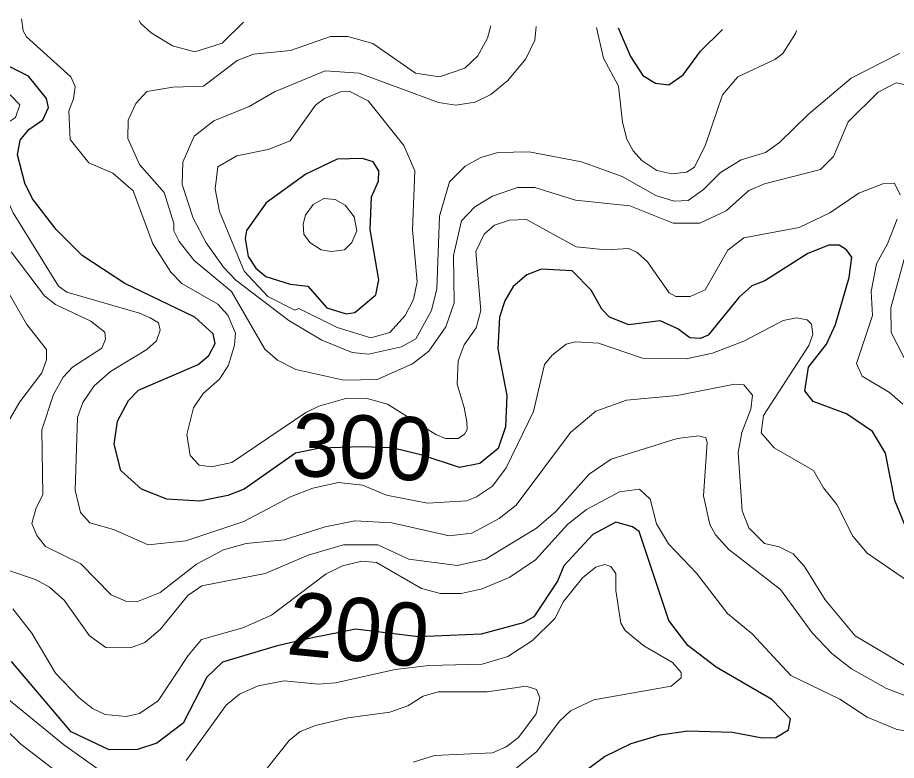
# Model space of a CAD drawing. Extents: x 673.6 to 698.9, y 7012 to 7040.1.
# Drawn here: x 692.931 to 694.046, y 7038.833 to 7039.775 of the extents above; entities that cross this region are included whole.
import ezdxf
from ezdxf.enums import TextEntityAlignment as Align

# ---------------------------------------------------------------- set-up
doc = ezdxf.new("R2010")
doc.units = 0
doc.header["$LTSCALE"] = 0.032
doc.layers.add('1', color=7, linetype='Continuous', lineweight=25)
doc.layers.add('2', color=7, linetype='Continuous', lineweight=13)
doc.layers.add('61', color=7, linetype='Continuous')

msp = doc.modelspace()

# ---------------------------------------------------------------- linework, layer by layer
at = {"layer": '1'}
for points in [[(693.6926, 7039.7616), (693.7083, 7039.7252), (693.7239, 7039.701), (693.74, 7039.6915), (693.7571, 7039.6892), (693.7752, 7039.7022), (693.7972, 7039.7322), (693.8251, 7039.7596)], [(694.0561, 7039.1315), (694.0437, 7039.1623), (694.0317, 7039.2226), (694.0151, 7039.2501), (693.9823, 7039.2723), (693.94, 7039.288), (693.9293, 7039.3017), (693.9339, 7039.3315), (693.9567, 7039.3608), (693.9683, 7039.3854), (693.9857, 7039.4453), (693.9889, 7039.4709), (693.9823, 7039.4802), (693.9729, 7039.486), (693.9597, 7039.486), (693.9334, 7039.4755), (693.8788, 7039.4409), (693.8622, 7039.4347), (693.8457, 7039.4198), (693.8068, 7039.372), (693.7971, 7039.3677), (693.7836, 7039.3687), (693.7684, 7039.3801), (693.7461, 7039.3904), (693.7063, 7039.385), (693.6819, 7039.395), (693.672, 7039.4052), (693.6584, 7039.4291), (693.6347, 7039.4538), (693.5955, 7039.4556), (693.5771, 7039.4486), (693.5599, 7039.4339), (693.5491, 7039.4157), (693.5422, 7039.3948), (693.5402, 7039.3549), (693.5517, 7039.2957), (693.5501, 7039.2559), (693.5408, 7039.2286), (693.5173, 7039.2094), (693.4917, 7039.2042), (693.4445, 7039.22), (693.4064, 7039.2294), (693.3674, 7039.2305), (693.3149, 7039.2288), (693.2836, 7039.2223), (693.2189, 7039.1767), (693.1981, 7039.1688), (693.1626, 7039.1615), (693.1205, 7039.1642), (693.0886, 7039.1769), (693.0622, 7039.2006), (693.0538, 7039.2339), (693.0582, 7039.263), (693.0721, 7039.2891), (693.0848, 7039.3024), (693.1603, 7039.3347), (693.1737, 7039.3463), (693.1819, 7039.3615), (693.1796, 7039.3739), (693.1562, 7039.3949), (693.0674, 7039.4377), (693.0133, 7039.4731), (692.9804, 7039.506), (692.9505, 7039.5449), (692.9407, 7039.5647), (692.9315, 7039.6008), (692.9349, 7039.6194), (692.9459, 7039.6328), (692.9635, 7039.6449), (692.9708, 7039.6606), (692.9683, 7039.6722), (692.9455, 7039.7003), (692.9009, 7039.7222)], [(693.6028, 7038.7838), (693.6755, 7038.8382), (693.7093, 7038.8546), (693.7461, 7038.8657), (693.781, 7038.8705), (693.8377, 7038.8688), (693.8752, 7038.8615), (693.8928, 7038.8623), (693.9089, 7038.872), (693.9113, 7038.8856), (693.8874, 7038.9101), (693.8171, 7038.9513), (693.7812, 7038.9789), (693.7572, 7039.0105), (693.7195, 7039.1233), (693.7111, 7039.1293), (693.69, 7039.1352), (693.6608, 7039.1193), (693.6239, 7039.0797), (693.6158, 7039.0603), (693.5859, 7039.015), (693.5723, 7039.0074), (693.5193, 7038.993), (693.4399, 7038.9898), (693.3597, 7038.9994), (693.3395, 7038.995), (693.307, 7038.9887), (693.2605, 7038.9783), (693.1911, 7038.9577), (693.1714, 7038.9387), (693.1413, 7038.8801), (693.108, 7038.855), (693.0833, 7038.8467), (693.0476, 7038.8466), (692.9995, 7038.8692), (692.9239, 7038.9584)]]:
    msp.add_lwpolyline(points, dxfattribs=at)
msp.add_lwpolyline([(693.2217, 7039.5049), (693.2201, 7039.4944), (693.2237, 7039.4719), (693.2334, 7039.4569), (693.2463, 7039.4463), (693.2768, 7039.4367), (693.2994, 7039.4341), (693.3236, 7039.4066), (693.348, 7039.3989), (693.3591, 7039.401), (693.3854, 7039.4233), (693.3894, 7039.4421), (693.3784, 7039.5061), (693.3802, 7039.5472), (693.3891, 7039.5673), (693.3896, 7039.5804), (693.3823, 7039.5919), (693.3685, 7039.5961), (693.3368, 7039.5953), (693.2967, 7039.5762), (693.2467, 7039.5396)], close=True, dxfattribs=at)
at = {"layer": '2'}
for points in [[(693.0859, 7039.4), (692.994, 7039.4264), (692.9835, 7039.434), (692.9257, 7039.5271), (692.9008, 7039.5816), (692.8784, 7039.6086), (692.8698, 7039.6281), (692.8722, 7039.6385), (692.9212, 7039.643), (692.9288, 7039.6481), (692.9345, 7039.6642), (692.9226, 7039.6764), (692.8857, 7039.7012), (692.8713, 7039.7292), (692.8458, 7039.7621), (692.8386, 7039.7746)], [(692.9365, 7039.7731), (692.9387, 7039.7577), (692.9428, 7039.7501), (692.9989, 7039.6995), (693.0043, 7039.6872), (693.0024, 7039.6718), (692.9963, 7039.6566), (692.998, 7039.6199), (693.0216, 7039.5907), (693.052, 7039.5772), (693.078, 7039.5552), (693.103, 7039.488), (693.1258, 7039.4518), (693.1395, 7039.4376), (693.1852, 7039.4112), (693.1982, 7039.3973), (693.2075, 7039.3748), (693.2066, 7039.3594), (693.1989, 7039.3342), (693.1874, 7039.3165), (693.1667, 7039.2981), (693.1543, 7039.2798), (693.1459, 7039.246), (693.1501, 7039.2196), (693.1615, 7039.2073), (693.1774, 7039.205), (693.2031, 7039.2108), (693.2967, 7039.2742), (693.3134, 7039.2822), (693.3487, 7039.2921), (693.3746, 7039.292), (693.4005, 7039.2846), (693.4615, 7039.2461), (693.4741, 7039.2411), (693.49, 7039.2411), (693.4981, 7039.2465), (693.5015, 7039.2526), (693.5009, 7039.2622), (693.4976, 7039.2802), (693.4885, 7039.3101), (693.4901, 7039.3394), (693.4977, 7039.3599), (693.5128, 7039.3813), (693.5188, 7039.4035), (693.5124, 7039.4783), (693.523, 7039.4999), (693.5361, 7039.5113), (693.555, 7039.518), (693.5764, 7039.5188), (693.6396, 7039.4841), (693.6772, 7039.4803), (693.7064, 7039.4818), (693.7168, 7039.4769), (693.7298, 7039.4649), (693.7576, 7039.4257), (693.7658, 7039.4209), (693.784, 7039.4209), (693.8032, 7039.4294), (693.832, 7039.48), (693.8521, 7039.4954), (693.9222, 7039.5084), (693.9613, 7039.5273), (693.9978, 7039.552), (694.0284, 7039.564), (694.0433, 7039.5649), (694.0505, 7039.5501)], [(694.0655, 7039.6878), (694.0451, 7039.6919), (694.0222, 7039.6801), (693.9843, 7039.6424), (693.9656, 7039.5985), (693.9494, 7039.5822), (693.8785, 7039.5639), (693.8585, 7039.5555), (693.8298, 7039.5298), (693.7963, 7039.5139), (693.7627, 7039.514), (693.7074, 7039.5358), (693.6386, 7039.5431), (693.5872, 7039.5592), (693.565, 7039.5591), (693.5337, 7039.5484), (693.511, 7039.5346), (693.4941, 7039.5168), (693.4842, 7039.4732), (693.4851, 7039.4131), (693.4745, 7039.3825), (693.4528, 7039.3518), (693.4319, 7039.3356), (693.3874, 7039.3159), (693.345, 7039.3151), (693.2844, 7039.3287), (693.2608, 7039.3402), (693.2447, 7039.3544), (693.2025, 7039.4276), (693.1551, 7039.4669), (693.1362, 7039.4906), (693.1295, 7039.5045), (693.1294, 7039.5136), (693.1171, 7039.5529), (693.0862, 7039.5885), (693.0714, 7039.6212), (693.0717, 7039.6447), (693.0812, 7039.6659), (693.0953, 7039.6807), (693.1281, 7039.6866), (693.1673, 7039.6876), (693.2099, 7039.7201), (693.2307, 7039.7281), (693.2774, 7039.7329), (693.3282, 7039.7506), (693.35, 7039.7506), (693.3818, 7039.7418), (693.436, 7039.7042), (693.4663, 7039.6997), (693.4985, 7039.7106), (693.5149, 7039.7261), (693.527, 7039.7486), (693.5313, 7039.764)], [(693.2178, 7039.7688), (693.1907, 7039.7423), (693.1562, 7039.731), (693.128, 7039.739), (693.1009, 7039.7551), (693.0876, 7039.7669), (693.0854, 7039.7708)], [(693.5889, 7039.7632), (693.5871, 7039.7461), (693.5757, 7039.7224), (693.5529, 7039.695), (693.5313, 7039.6773), (693.5117, 7039.6675), (693.4871, 7039.6636), (693.4651, 7039.6668), (693.3643, 7039.7042), (693.3212, 7039.707), (693.2573, 7039.6806), (693.225, 7039.662), (693.1803, 7039.6438), (693.1552, 7039.6242), (693.141, 7039.5912), (693.1402, 7039.5631), (693.1542, 7039.5202), (693.1706, 7039.4892), (693.1924, 7039.4583), (693.2083, 7039.4416), (693.2753, 7039.3908), (693.3171, 7039.3659), (693.3555, 7039.3499), (693.3764, 7039.348), (693.4182, 7039.3574), (693.4364, 7039.3675), (693.4563, 7039.4035), (693.4631, 7039.4309), (693.4665, 7039.5229), (693.4792, 7039.5665), (693.4987, 7039.5864), (693.5187, 7039.5972), (693.5403, 7039.6035), (693.5801, 7039.6043), (693.6462, 7039.5918), (693.6977, 7039.5733), (693.7405, 7039.5491), (693.7638, 7039.542), (693.7815, 7039.5427), (693.8009, 7039.5567), (693.8224, 7039.5782), (693.8488, 7039.5945), (693.8795, 7039.6036), (693.8972, 7039.6161), (693.9335, 7039.6518), (693.988, 7039.6977), (694.0494, 7039.7291)], [(693.6654, 7039.762), (693.6741, 7039.7233), (693.6932, 7039.6878), (693.6981, 7039.6422), (693.7039, 7039.6204), (693.7117, 7039.6055), (693.7226, 7039.5936), (693.742, 7039.5807), (693.761, 7039.5765), (693.7796, 7039.5787), (693.7895, 7039.585), (693.8035, 7039.6132), (693.8249, 7039.6766), (693.8443, 7039.6995), (693.8915, 7039.7215), (693.9015, 7039.729), (693.9177, 7039.7544), (693.9187, 7039.7581)], [(694.0465, 7039.5193), (694.0343, 7039.4879), (694.0202, 7039.4626), (694.0137, 7039.4272), (694.0151, 7039.3971), (693.9948, 7039.3363), (694.002, 7039.3201), (694.0369, 7039.2992), (694.0537, 7039.2846)], [(692.9232, 7039.4778), (692.9656, 7039.4221), (692.9797, 7039.4109), (693.0242, 7039.3898), (693.0419, 7039.376), (693.043, 7039.367), (693.0382, 7039.3556), (693.001, 7039.3313), (692.9891, 7039.319), (692.9771, 7039.2969), (692.9621, 7039.2522), (692.9634, 7039.1699), (692.9549, 7039.1533), (692.9494, 7039.1332), (692.9559, 7039.1182), (692.9668, 7039.1041), (693.0118, 7039.0824), (693.05, 7039.0429), (693.0686, 7039.0349), (693.0827, 7039.0342), (693.1123, 7039.046), (693.1584, 7039.0819), (693.1925, 7039.1), (693.2211, 7039.108), (693.2692, 7039.1125), (693.3214, 7039.1292), (693.3589, 7039.1366), (693.4059, 7039.1343), (693.4787, 7039.1179), (693.5071, 7039.1211), (693.5421, 7039.1397), (693.5635, 7039.1568), (693.6322, 7039.2488), (693.6646, 7039.2758), (693.7033, 7039.2897), (693.7677, 7039.2954), (693.8404, 7039.31), (693.852, 7039.3093), (693.8631, 7039.2961), (693.8608, 7039.2784), (693.8496, 7039.2488), (693.8451, 7039.2235), (693.85, 7039.1495), (693.8583, 7039.1279), (693.8785, 7039.108), (693.8969, 7039.1038), (693.9145, 7039.0951), (693.9289, 7039.0789), (693.9552, 7039.0365), (693.9932, 7038.9909), (694.0589, 7038.9522)], [(694.0554, 7039.3433), (694.0388, 7039.3754), (694.0383, 7039.4068), (694.0564, 7039.4712)], [(692.9211, 7039.2652), (692.9343, 7039.2877), (692.9623, 7039.3244), (692.9682, 7039.3408), (692.9681, 7039.3539), (692.9433, 7039.3856), (692.9144, 7039.4355)], [(693.0951, 7039.3541), (693.1075, 7039.365), (693.1121, 7039.3785), (693.11, 7039.3879), (693.0996, 7039.3942), (693.0859, 7039.4)], [(694.0689, 7039.0543), (694.0085, 7039.0959), (693.9902, 7039.1172), (693.9702, 7039.1573), (693.953, 7039.1785), (693.9404, 7039.2006), (693.8906, 7039.2294), (693.874, 7039.2481), (693.8772, 7039.2704), (693.9347, 7039.3589), (693.9396, 7039.3729), (693.9377, 7039.3858), (693.9325, 7039.3916), (693.9189, 7039.3942), (693.9018, 7039.3906), (693.8522, 7039.3643), (693.8126, 7039.3491), (693.7791, 7039.3421), (693.7238, 7039.343), (693.6677, 7039.362), (693.6389, 7039.3635), (693.6268, 7039.3608), (693.609, 7039.3468), (693.5995, 7039.3347), (693.5853, 7039.2753), (693.5507, 7039.2038), (693.5334, 7039.1808), (693.5134, 7039.167), (693.5005, 7039.1621), (693.4512, 7039.159), (693.3993, 7039.1692), (693.3686, 7039.1821), (693.3381, 7039.1852), (693.3058, 7039.1782), (693.2773, 7039.1671), (693.2184, 7039.1361), (693.1446, 7039.1114), (693.0969, 7039.1064), (693.0529, 7039.1257), (693.0232, 7039.134), (693.0111, 7039.1471), (693.0045, 7039.1755), (693.0076, 7039.2677), (693.0142, 7039.2868), (693.0286, 7039.3079), (693.0493, 7039.326), (693.0951, 7039.3541)], [(693.8162, 7039.1189), (693.8089, 7039.1322), (693.8011, 7039.1683), (693.8056, 7039.2359), (693.8038, 7039.2418), (693.795, 7039.2444), (693.7677, 7039.2413), (693.684, 7039.2151), (693.6559, 7039.1957), (693.6137, 7039.1485), (693.5893, 7039.1273), (693.5246, 7039.0883), (693.489, 7039.0801), (693.4275, 7039.0881), (693.3881, 7039.1065), (693.3447, 7039.1063), (693.3, 7039.0931), (693.2455, 7039.0701), (693.165, 7039.0542), (693.1472, 7039.042), (693.1122, 7038.9988), (693.0927, 7038.9824), (693.0748, 7038.9756), (693.0433, 7038.9761), (693.0228, 7038.991), (692.9903, 7039.036), (692.9719, 7039.0526), (692.9542, 7039.0624), (692.9189, 7039.0743)], [(692.9253, 7039.0252), (692.9496, 7038.9943), (692.9794, 7038.9437), (693.0095, 7038.9122), (693.0266, 7038.8988), (693.0423, 7038.8911), (693.069, 7038.8886), (693.0858, 7038.8927), (693.1096, 7038.9084), (693.1479, 7038.9659), (693.1648, 7038.9862), (693.2169, 7039.0013), (693.2533, 7039.0171), (693.3227, 7039.0697), (693.3435, 7039.0799), (693.3678, 7039.0858), (693.3865, 7039.0841), (693.4437, 7039.051), (693.4676, 7039.0448), (693.4939, 7039.0447), (693.5202, 7039.0504), (693.5555, 7039.0655), (693.5879, 7039.0875), (693.6288, 7039.1324), (693.6526, 7039.1513), (693.6944, 7039.1736), (693.7197, 7039.177), (693.7334, 7039.1644), (693.7416, 7039.133), (693.7567, 7039.1077), (693.7923, 7039.0704), (693.8313, 7039.0192), (693.8626, 7038.9935), (693.9116, 7038.9407), (693.9738, 7038.9109), (694.0083, 7038.8879), (694.0452, 7038.8725), (694.107, 7038.8599)], [(693.9884, 7038.949), (693.9638, 7038.9687), (693.9386, 7038.9948), (693.8985, 7039.0496), (693.833, 7039.1003), (693.8162, 7039.1189)], [(693.5627, 7038.8222), (693.5898, 7038.8445), (693.6183, 7038.8828), (693.6325, 7038.896), (693.6619, 7038.9099), (693.7598, 7038.927), (693.7728, 7038.9377), (693.7727, 7038.9444), (693.7616, 7038.9573), (693.7254, 7038.9785), (693.7017, 7038.9977), (693.6964, 7039.007), (693.6899, 7039.0485), (693.6898, 7039.0698), (693.6834, 7039.079), (693.6758, 7039.0814), (693.6646, 7039.0778), (693.6482, 7039.0647), (693.6237, 7039.0347), (693.6127, 7039.013), (693.584, 7038.9851), (693.5531, 7038.9649), (693.5205, 7038.9552), (693.4528, 7038.9535), (693.4101, 7038.9485), (693.3345, 7038.9313), (693.3131, 7038.9298), (693.2692, 7038.9338), (693.2366, 7038.9277), (693.2126, 7038.9171), (693.1957, 7038.903), (693.145, 7038.8329)], [(693.0384, 7038.8186), (692.9898, 7038.8532), (692.8199, 7038.9918)], [(694.0796, 7038.9066), (694.033, 7038.9241), (693.9884, 7038.949)], [(693.248, 7038.8231), (693.2759, 7038.8582), (693.2898, 7038.8696), (693.3093, 7038.8775), (693.35, 7038.887), (693.4035, 7038.8942), (693.4261, 7038.9022), (693.4456, 7038.9143), (693.4647, 7038.9198), (693.5269, 7038.9202), (693.5763, 7038.9271), (693.5894, 7038.923), (693.5934, 7038.9124), (693.5887, 7038.8919), (693.5663, 7038.8621), (693.5507, 7038.8503), (693.5337, 7038.8426), (693.4598, 7038.8393), (693.4331, 7038.8309)], [(692.8749, 7038.913), (692.9357, 7038.8538), (692.9977, 7038.8059)]]:
    msp.add_lwpolyline(points, dxfattribs=at)
for points in [[(693.4212, 7039.6124), (693.3759, 7039.6692), (693.3519, 7039.6813), (693.3421, 7039.6808), (693.3207, 7039.6721), (693.3093, 7039.6635), (693.2772, 7039.6185), (693.249, 7039.6075), (693.2096, 7039.5993), (693.1855, 7039.5855), (693.182, 7039.5576), (693.1876, 7039.5288), (693.2185, 7039.453), (693.2485, 7039.4211), (693.2828, 7039.4038), (693.2879, 7039.4059), (693.3365, 7039.3816), (693.3792, 7039.3685), (693.4033, 7039.3754), (693.4229, 7039.3968), (693.4334, 7039.4171), (693.4382, 7039.4397), (693.4319, 7039.5054), (693.435, 7039.5802)], [(693.3196, 7039.5451), (693.306, 7039.5377), (693.2965, 7039.5241), (693.2934, 7039.5126), (693.2944, 7039.5), (693.3018, 7039.4895), (693.3164, 7039.4801), (693.329, 7039.478), (693.3458, 7039.4801), (693.3552, 7039.4895), (693.3615, 7039.5042), (693.3583, 7039.522), (693.3468, 7039.5367), (693.3342, 7039.544)]]:
    msp.add_lwpolyline(points, close=True, dxfattribs=at)

# ---------------------------------------------------------------- texts
at = {"layer": '61'}
for s, rotation, p in [('300', 357.93, (693.3674, 7039.1905)), ('200', 354.392, (693.3597, 7038.9592))]:
    msp.add_text(s, height=0.08, rotation=rotation, dxfattribs=at).set_placement(p, align=Align.CENTER)

doc.saveas('drawing.dxf')
